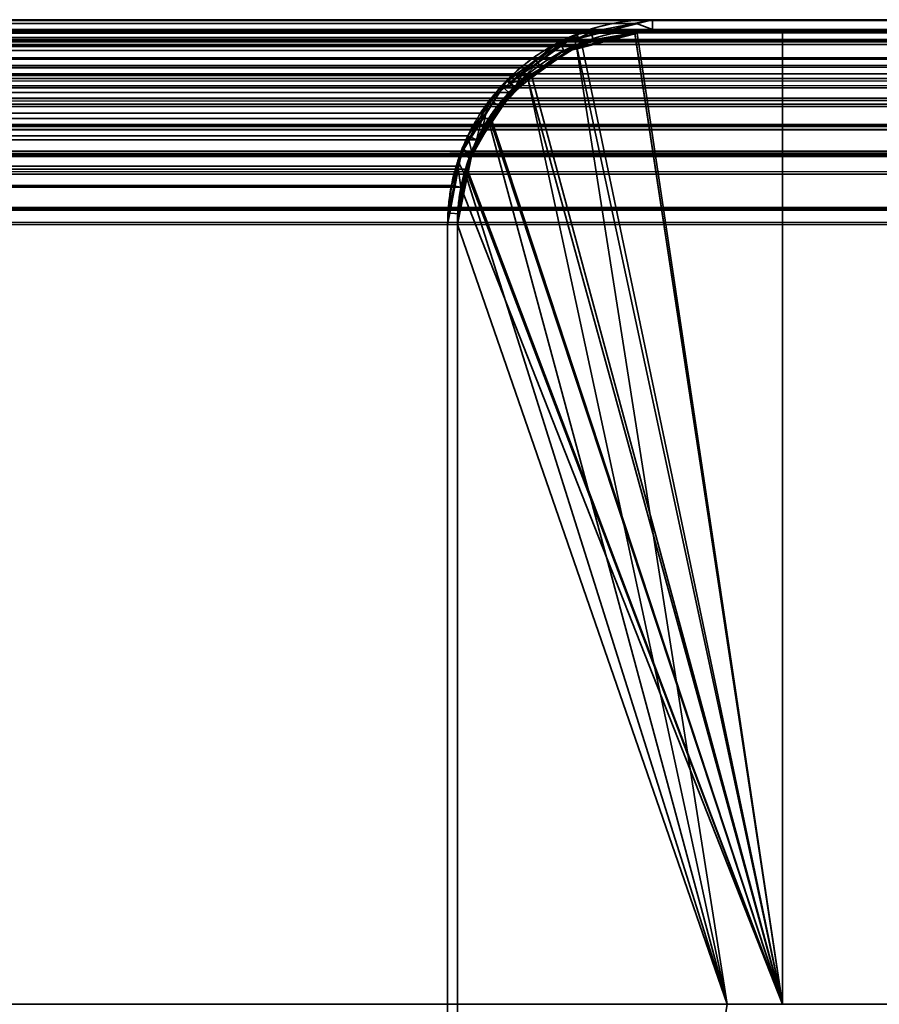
# Model space of a CAD drawing. Header units: millimetres. Extents: x -603 to 3703, y -115 to 193.
# Tile 839 of 1056: x 1966 to 1980, y 178 to 193. Entities that reach past the tile are written whole.
import ezdxf

# ---------------------------------------------------------------- set-up
doc = ezdxf.new("R2010")
doc.units = ezdxf.units.MM
doc.layers.add('152', color=7, linetype='Continuous', true_color=0xffffff)

# ---------------------------------------------------------------- blocks, each defined once
blk = doc.blocks.new('UG_SURFACE_084')
at = {"layer": '152', "color": 7, "linetype": 'Continuous', "lineweight": 35}
for points in [[(968.95, 193.234, 2078.3), (2031.058, 193.293, 2078.308), (2030.15, 193.45, 2077.4)], [(2030.15, 193.45, 2077.4), (969.85, 193.45, 2077.4), (968.95, 193.234, 2078.3)], [(2030.15, 193.45, 2077.4), (1976.15, 193.45, 2023.4), (1023.85, 193.45, 2023.4), (969.85, 193.45, 2077.4)], [(1024.098, 193.407, 2023.152), (1023.85, 193.45, 2023.4), (1976.15, 193.45, 2023.4)], [(1976.15, 193.45, 2023.4), (1975.905, 193.391, 2023.155), (1024.098, 193.407, 2023.152)], [(1024.908, 193.267, 2022.342), (1024.098, 193.407, 2023.152), (1975.905, 193.391, 2023.155)], [(1024.908, 193.267, 2022.342), (1975.905, 193.391, 2023.155), (1975.014, 193.178, 2022.264)], [(1976.15, 193.3, 2023.4), (1975.052, 193.037, 2022.302), (1975.014, 193.178, 2022.264), (1975.905, 193.391, 2023.155)], [(1975.905, 193.391, 2023.155), (1976.15, 193.45, 2023.4), (1976.15, 193.3, 2023.4)], [(2030.15, 193.3, 2077.4), (1976.15, 193.3, 2023.4), (1976.15, 193.45, 2023.4), (2030.15, 193.45, 2077.4)], [(968.121, 192.879, 2079.129), (2031.878, 192.864, 2079.129), (2031.208, 193.267, 2078.458)], [(968.422, 193.108, 2078.828), (968.121, 192.879, 2079.129), (2031.208, 193.267, 2078.458)], [(968.422, 193.108, 2078.828), (2031.208, 193.267, 2078.458), (2031.058, 193.293, 2078.308)], [(2031.058, 193.293, 2078.308), (968.95, 193.234, 2078.3), (968.422, 193.108, 2078.828)], [(968.752, 193.037, 2078.498), (969.85, 193.3, 2077.4), (2030.15, 193.3, 2077.4)], [(2030.15, 193.3, 2077.4), (2031.157, 193.126, 2078.407), (968.752, 193.037, 2078.498)], [(2030.15, 193.3, 2077.4), (969.85, 193.3, 2077.4), (1023.85, 193.3, 2023.4), (1976.15, 193.3, 2023.4)], [(1976.15, 193.3, 2023.4), (1023.85, 193.3, 2023.4), (1024.857, 193.126, 2022.393)], [(1024.857, 193.126, 2022.393), (1975.052, 193.037, 2022.302), (1976.15, 193.3, 2023.4)], [(1975.014, 193.178, 2022.264), (1024.988, 193.219, 2022.262), (1024.908, 193.267, 2022.342)], [(1024.988, 193.219, 2022.262), (1975.014, 193.178, 2022.264), (1974.722, 193.108, 2021.972)], [(1974.722, 193.108, 2021.972), (1025.813, 192.724, 2021.437), (1024.988, 193.219, 2022.262)], [(1975.052, 193.037, 2022.302), (1974.79, 192.974, 2022.04), (1974.722, 193.108, 2021.972), (1975.014, 193.178, 2022.264)], [(2032.171, 192.518, 2079.421), (968.49, 192.974, 2078.76), (968.752, 193.037, 2078.498)], [(2031.157, 193.126, 2078.407), (2031.249, 193.071, 2078.499), (968.752, 193.037, 2078.498)], [(968.752, 193.037, 2078.498), (2031.249, 193.071, 2078.499), (2032.171, 192.518, 2079.421)], [(1024.857, 193.126, 2022.393), (1024.949, 193.071, 2022.301), (1975.052, 193.037, 2022.302)], [(1974.79, 192.974, 2022.04), (1024.949, 193.071, 2022.301), (1025.871, 192.518, 2021.379)], [(1974.79, 192.974, 2022.04), (1975.052, 193.037, 2022.302), (1024.949, 193.071, 2022.301)], [(1974.722, 193.108, 2021.972), (1974.195, 192.708, 2021.445), (1025.813, 192.724, 2021.437)], [(1974.195, 192.708, 2021.445), (1974.722, 193.108, 2021.972), (1974.79, 192.974, 2022.04), (1974.035, 192.401, 2021.285)], [(2031.878, 192.864, 2079.129), (968.121, 192.879, 2079.129), (967.529, 192.43, 2079.721)], [(967.529, 192.43, 2079.721), (2032.272, 192.628, 2079.522), (2031.878, 192.864, 2079.129)], [(2032.261, 192.403, 2079.511), (967.735, 192.401, 2079.515), (968.49, 192.974, 2078.76)], [(2032.171, 192.518, 2079.421), (2032.261, 192.403, 2079.511), (968.49, 192.974, 2078.76)], [(1025.871, 192.518, 2021.379), (1974.035, 192.401, 2021.285), (1974.79, 192.974, 2022.04)], [(1025.972, 192.628, 2021.278), (1025.813, 192.724, 2021.437), (1974.195, 192.708, 2021.445)], [(967.529, 192.43, 2079.721), (2032.585, 192.234, 2079.835), (2032.272, 192.628, 2079.522)], [(1025.972, 192.628, 2021.278), (1974.195, 192.708, 2021.445), (1973.829, 192.43, 2021.079)], [(1973.829, 192.43, 2021.079), (1026.458, 192.018, 2020.792), (1025.972, 192.628, 2021.278)], [(1974.035, 192.401, 2021.285), (1973.829, 192.43, 2021.079), (1974.195, 192.708, 2021.445)], [(967.529, 192.43, 2079.721), (967.408, 192.25, 2079.842), (2032.585, 192.234, 2079.835)], [(1025.871, 192.518, 2021.379), (1025.962, 192.403, 2021.288), (1974.035, 192.401, 2021.285)], [(1973.829, 192.43, 2021.079), (1973.547, 192.014, 2020.797), (1026.458, 192.018, 2020.792)], [(1973.547, 192.014, 2020.797), (1973.829, 192.43, 2021.079), (1973.94, 192.329, 2021.19), (1973.446, 191.599, 2020.696)], [(1974.035, 192.401, 2021.285), (1973.94, 192.329, 2021.19), (1973.829, 192.43, 2021.079)], [(967.146, 191.599, 2080.104), (967.64, 192.329, 2079.61), (2032.763, 191.773, 2080.014)], [(2032.763, 191.773, 2080.014), (967.64, 192.329, 2079.61), (967.735, 192.401, 2079.515)], [(967.735, 192.401, 2079.515), (2032.261, 192.403, 2079.511), (2032.763, 191.773, 2080.014)], [(1025.962, 192.403, 2021.288), (1973.446, 191.599, 2020.696), (1973.94, 192.329, 2021.19)], [(1973.446, 191.599, 2020.696), (1025.962, 192.403, 2021.288), (1026.464, 191.773, 2020.787)], [(1973.94, 192.329, 2021.19), (1974.035, 192.401, 2021.285), (1025.962, 192.403, 2021.288)], [(2032.585, 192.234, 2079.835), (967.408, 192.25, 2079.842), (967.011, 191.664, 2080.239)], [(967.011, 191.664, 2080.239), (2032.894, 191.847, 2080.144), (2032.585, 192.234, 2079.835)], [(1026.594, 191.847, 2020.656), (1026.458, 192.018, 2020.792), (1973.547, 192.014, 2020.797)], [(1026.594, 191.847, 2020.656), (1973.547, 192.014, 2020.797), (1973.311, 191.664, 2020.561)], [(1973.446, 191.599, 2020.696), (1973.311, 191.664, 2020.561), (1973.547, 192.014, 2020.797)], [(966.933, 191.429, 2080.317), (2033.067, 191.426, 2080.317), (2032.894, 191.847, 2080.144)], [(967.011, 191.664, 2080.239), (966.933, 191.429, 2080.317), (2032.894, 191.847, 2080.144)], [(1973.311, 191.664, 2020.561), (1026.858, 191.203, 2020.392), (1026.594, 191.847, 2020.656)], [(2032.763, 191.773, 2080.014), (967.077, 191.392, 2080.173), (967.146, 191.599, 2080.104)], [(2032.763, 191.773, 2080.014), (2032.921, 191.388, 2080.171), (967.077, 191.392, 2080.173)], [(1026.464, 191.773, 2020.787), (1973.377, 191.392, 2020.627), (1973.446, 191.599, 2020.696)], [(1026.464, 191.773, 2020.787), (1026.621, 191.388, 2020.628), (1973.377, 191.392, 2020.627)], [(1973.311, 191.664, 2020.561), (1973.155, 191.194, 2020.405), (1026.858, 191.203, 2020.392)], [(1973.155, 191.194, 2020.405), (1973.311, 191.664, 2020.561), (1973.377, 191.392, 2020.627), (1973.205, 190.871, 2020.455)], [(1973.311, 191.664, 2020.561), (1973.446, 191.599, 2020.696), (1973.377, 191.392, 2020.627)], [(2033.067, 191.426, 2080.317), (966.933, 191.429, 2080.317), (966.758, 190.9, 2080.492)], [(966.758, 190.9, 2080.492), (2033.19, 191.124, 2080.44), (2033.067, 191.426, 2080.317)], [(966.905, 190.871, 2080.345), (967.077, 191.392, 2080.173), (2032.921, 191.388, 2080.171)], [(2032.921, 191.388, 2080.171), (2033.046, 191.085, 2080.296), (966.905, 190.871, 2080.345)], [(1973.205, 190.871, 2020.455), (1973.377, 191.392, 2020.627), (1026.621, 191.388, 2020.628)], [(1973.205, 190.871, 2020.455), (1026.621, 191.388, 2020.628), (1026.745, 191.085, 2020.504)], [(1026.89, 191.124, 2020.36), (1026.858, 191.203, 2020.392), (1973.155, 191.194, 2020.405)], [(1026.89, 191.124, 2020.36), (1973.155, 191.194, 2020.405), (1973.058, 190.9, 2020.308)], [(1973.205, 190.871, 2020.455), (1973.058, 190.9, 2020.308), (1973.155, 191.194, 2020.405)], [(966.758, 190.9, 2080.492), (2033.267, 190.545, 2080.517), (2033.19, 191.124, 2080.44)], [(2033.046, 191.085, 2080.296), (2033.15, 190.3, 2080.4), (966.905, 190.871, 2080.345)], [(1026.745, 191.085, 2020.504), (1973.15, 190.3, 2020.4), (1973.205, 190.871, 2020.455)], [(1026.745, 191.085, 2020.504), (1026.85, 190.3, 2020.4), (1973.15, 190.3, 2020.4)], [(1973.058, 190.9, 2020.308), (1027, 190.3, 2020.25), (1026.89, 191.124, 2020.36)], [(966.758, 190.9, 2080.492), (966.724, 190.548, 2080.526), (2033.267, 190.545, 2080.517)], [(1973.058, 190.9, 2020.308), (1973, 190.3, 2020.25), (1027, 190.3, 2020.25)], [(1973, 190.3, 2020.25), (1973.058, 190.9, 2020.308), (1973.205, 190.871, 2020.455), (1973.15, 190.3, 2020.4)], [(2033.15, 190.3, 2080.4), (966.85, 190.3, 2080.4), (966.905, 190.871, 2080.345)], [(2033.267, 190.545, 2080.517), (966.724, 190.548, 2080.526), (966.7, 190.3, 2080.55)], [(966.7, 190.3, 2080.55), (2033.3, 190.3, 2080.55), (2033.267, 190.545, 2080.517)], [(966.7, 190.3, 2080.55), (966.7, 174.45, 2080.55), (2033.3, 174.45, 2080.55), (2033.3, 190.3, 2080.55)], [(2033.15, 190.3, 2080.4), (2033.15, 174.45, 2080.4), (966.85, 174.45, 2080.4), (966.85, 190.3, 2080.4)], [(1973.15, 152.3, 2020.4), (1973.15, 190.3, 2020.4), (1026.85, 190.3, 2020.4), (1026.85, 152.3, 2020.4)], [(1027, 152.3, 2020.25), (1027, 190.3, 2020.25), (1973, 190.3, 2020.25), (1973, 152.3, 2020.25)], [(1973.15, 190.3, 2020.4), (1973.15, 152.3, 2020.4), (1973, 152.3, 2020.25), (1973, 190.3, 2020.25)]]:
    blk.add_3dface(points, dxfattribs=at)
blk = doc.blocks.new('UG_SURFACE_085')
at = {"layer": '152', "color": 14, "linetype": 'Continuous', "lineweight": 35}
for points in [[(1021.85, 193.3, 2025.4), (1021.85, 178.3, 2025.4), (1978.15, 178.3, 2025.4), (1978.15, 193.3, 2025.4)], [(1978.15, 193.3, 2025.4), (1976.15, 193.3, 2023.4), (1023.85, 193.3, 2023.4), (1021.85, 193.3, 2025.4)], [(1024.086, 193.259, 2023.164), (1023.85, 193.3, 2023.4), (1976.15, 193.3, 2023.4)], [(1976.15, 193.3, 2023.4), (1975.917, 193.244, 2023.167), (1024.086, 193.259, 2023.164)], [(1024.857, 193.126, 2022.393), (1024.086, 193.259, 2023.164), (1975.917, 193.244, 2023.167)], [(1024.857, 193.126, 2022.393), (1975.917, 193.244, 2023.167), (1975.068, 193.041, 2022.318)], [(1978.15, 178.3, 2025.4), (1975.068, 193.041, 2022.318), (1975.917, 193.244, 2023.167)], [(1975.917, 193.244, 2023.167), (1976.15, 193.3, 2023.4), (1978.15, 193.3, 2025.4), (1978.15, 178.3, 2025.4)], [(1975.068, 193.041, 2022.318), (1024.934, 193.08, 2022.316), (1024.857, 193.126, 2022.393)], [(1024.934, 193.08, 2022.316), (1975.068, 193.041, 2022.318), (1974.79, 192.974, 2022.04)], [(1974.79, 192.974, 2022.04), (1025.72, 192.608, 2021.531), (1024.934, 193.08, 2022.316)], [(1978.15, 178.3, 2025.4), (1974.288, 192.593, 2021.538), (1974.79, 192.974, 2022.04), (1975.068, 193.041, 2022.318)], [(1974.79, 192.974, 2022.04), (1974.288, 192.593, 2021.538), (1025.72, 192.608, 2021.531)], [(1025.871, 192.518, 2021.379), (1025.72, 192.608, 2021.531), (1974.288, 192.593, 2021.538)], [(1025.871, 192.518, 2021.379), (1974.288, 192.593, 2021.538), (1973.94, 192.329, 2021.19)], [(1978.15, 178.3, 2025.4), (1973.671, 191.932, 2020.921), (1973.94, 192.329, 2021.19), (1974.288, 192.593, 2021.538)], [(1973.94, 192.329, 2021.19), (1026.334, 191.936, 2020.916), (1025.871, 192.518, 2021.379)], [(1973.94, 192.329, 2021.19), (1973.671, 191.932, 2020.921), (1026.334, 191.936, 2020.916)], [(1026.464, 191.773, 2020.787), (1026.334, 191.936, 2020.916), (1973.671, 191.932, 2020.921)], [(1026.464, 191.773, 2020.787), (1973.671, 191.932, 2020.921), (1973.446, 191.599, 2020.696)], [(1973.298, 191.152, 2020.548), (1973.446, 191.599, 2020.696), (1973.671, 191.932, 2020.921), (1978.15, 178.3, 2025.4)], [(1973.446, 191.599, 2020.696), (1026.715, 191.16, 2020.535), (1026.464, 191.773, 2020.787)], [(1973.446, 191.599, 2020.696), (1973.298, 191.152, 2020.548), (1026.715, 191.16, 2020.535)], [(1026.745, 191.085, 2020.504), (1026.715, 191.16, 2020.535), (1973.298, 191.152, 2020.548)], [(1026.745, 191.085, 2020.504), (1973.298, 191.152, 2020.548), (1973.205, 190.871, 2020.455)], [(1973.205, 190.871, 2020.455), (1026.85, 190.3, 2020.4), (1026.745, 191.085, 2020.504)], [(1973.205, 190.871, 2020.455), (1973.298, 191.152, 2020.548), (1978.15, 178.3, 2025.4)], [(1973.205, 190.871, 2020.455), (1973.15, 190.3, 2020.4), (1026.85, 190.3, 2020.4)], [(1978.15, 178.3, 2025.4), (1977.3, 178.3, 2024.55), (1973.15, 190.3, 2020.4), (1973.205, 190.871, 2020.455)], [(1026.85, 152.15, 2020.4), (1026.85, 190.3, 2020.4), (1973.15, 190.3, 2020.4), (1973.15, 152.15, 2020.4)], [(1973.15, 152.15, 2020.4), (1973.15, 190.3, 2020.4), (1977.3, 178.3, 2024.55)]]:
    blk.add_3dface(points, dxfattribs=at)
blk = doc.blocks.new('UG_SURFACE_086')
at = {"layer": '152', "color": 14, "linetype": 'Continuous', "lineweight": 35}
for points in [[(968.993, 193.095, 2078.257), (2031.014, 193.151, 2078.264), (2030.15, 193.3, 2077.4)], [(2030.15, 193.3, 2077.4), (969.85, 193.3, 2077.4), (968.993, 193.095, 2078.257)], [(2030.15, 193.3, 2077.4), (2028.15, 193.3, 2075.4), (971.85, 193.3, 2075.4), (969.85, 193.3, 2077.4)], [(2028.15, 174.45, 2075.4), (971.85, 174.45, 2075.4), (971.85, 193.3, 2075.4), (2028.15, 193.3, 2075.4)], [(968.203, 192.756, 2079.047), (2031.796, 192.742, 2079.046), (2031.157, 193.126, 2078.407)], [(968.49, 192.974, 2078.76), (968.203, 192.756, 2079.047), (2031.157, 193.126, 2078.407)], [(968.49, 192.974, 2078.76), (2031.157, 193.126, 2078.407), (2031.014, 193.151, 2078.264)], [(2031.014, 193.151, 2078.264), (968.993, 193.095, 2078.257), (968.49, 192.974, 2078.76)], [(2031.796, 192.742, 2079.046), (968.203, 192.756, 2079.047), (967.64, 192.329, 2079.61)], [(967.64, 192.329, 2079.61), (2032.171, 192.518, 2079.421), (2031.796, 192.742, 2079.046)], [(967.64, 192.329, 2079.61), (2032.47, 192.142, 2079.719), (2032.171, 192.518, 2079.421)], [(967.64, 192.329, 2079.61), (967.524, 192.158, 2079.726), (2032.47, 192.142, 2079.719)], [(2032.47, 192.142, 2079.719), (967.524, 192.158, 2079.726), (967.146, 191.599, 2080.104)], [(967.146, 191.599, 2080.104), (2032.763, 191.773, 2080.014), (2032.47, 192.142, 2079.719)], [(967.072, 191.376, 2080.178), (2032.928, 191.372, 2080.178), (2032.763, 191.773, 2080.014)], [(967.146, 191.599, 2080.104), (967.072, 191.376, 2080.178), (2032.763, 191.773, 2080.014)], [(2032.928, 191.372, 2080.178), (967.072, 191.376, 2080.178), (966.905, 190.871, 2080.345)], [(966.905, 190.871, 2080.345), (2033.046, 191.085, 2080.296), (2032.928, 191.372, 2080.178)], [(966.905, 190.871, 2080.345), (2033.119, 190.533, 2080.369), (2033.046, 191.085, 2080.296)], [(966.905, 190.871, 2080.345), (966.873, 190.537, 2080.377), (2033.119, 190.533, 2080.369)], [(2033.119, 190.533, 2080.369), (966.873, 190.537, 2080.377), (966.85, 190.3, 2080.4)], [(966.85, 190.3, 2080.4), (2033.15, 190.3, 2080.4), (2033.119, 190.533, 2080.369)], [(966.85, 190.3, 2080.4), (966.85, 174.45, 2080.4), (2033.15, 174.45, 2080.4), (2033.15, 190.3, 2080.4)]]:
    blk.add_3dface(points, dxfattribs=at)
blk = doc.blocks.new('UG_SURFACE_087')
at = {"layer": '152', "color": 41, "linetype": 'Continuous', "lineweight": 35}
for points in [[(971.85, 193.3, 2075.4), (971.85, 178.3, 2075.4), (2028.15, 178.3, 2075.4), (2028.15, 193.3, 2075.4)], [(2028.15, 193.3, 2075.4), (1978.15, 193.3, 2025.4), (1021.85, 193.3, 2025.4), (971.85, 193.3, 2075.4)], [(1021.85, 178.3, 2025.4), (1021.85, 193.3, 2025.4), (1978.15, 193.3, 2025.4), (1978.15, 178.3, 2025.4)], [(1978.15, 193.3, 2025.4), (2028.15, 193.3, 2075.4), (2028.15, 178.3, 2075.4), (1978.15, 178.3, 2025.4)]]:
    blk.add_3dface(points, dxfattribs=at)
blk = doc.blocks.new('UG_SURFACE_088')
at = {"layer": '152', "color": 14, "linetype": 'Continuous', "lineweight": 35}
for points in [[(1978.15, 178.3, -5.75), (1974.983, 193.059, -5.75), (1975.002, 193.072, -5.75), (1975.88, 193.246, -5.75)], [(1975.88, 193.246, -5.75), (1975.002, 193.072, -5.75), (1974.988, 193.003, 2022.238)], [(1974.988, 193.003, 2022.238), (1975.879, 193.231, 2023.129), (1975.88, 193.246, -5.75)], [(1975.879, 193.231, 2023.129), (1974.988, 193.003, 2022.238), (1977.3, 178.3, 2024.55), (1978.15, 178.3, 2025.4)], [(1976.15, 193.3, -5.75), (1975.88, 193.246, -5.75), (1975.879, 193.231, 2023.129)], [(1975.879, 193.231, 2023.129), (1976.15, 193.3, 2023.4), (1976.15, 193.3, -5.75)], [(1978.15, 178.3, 2025.4), (1978.15, 193.3, 2025.4), (1976.15, 193.3, 2023.4), (1975.879, 193.231, 2023.129)], [(1975.88, 193.246, -5.75), (1976.15, 193.3, -5.75), (1978.15, 193.3, -5.75), (1978.15, 178.3, -5.75)], [(1978.15, 193.3, 2025.4), (1978.15, 193.3, -5.75), (1976.15, 193.3, -5.75), (1976.15, 193.3, 2023.4)], [(1978.15, 193.3, 2025.4), (1978.15, 178.3, 2025.4), (1978.15, 178.3, -5.75), (1978.15, 193.3, -5.75)], [(1974.983, 193.059, -5.75), (1974.229, 192.555, -5.75), (1974.237, 192.521, 2021.487)], [(1974.229, 192.555, -5.75), (1974.983, 193.059, -5.75), (1978.15, 178.3, -5.75)], [(1974.237, 192.521, 2021.487), (1974.711, 192.933, 2021.961), (1974.983, 193.059, -5.75)], [(1974.711, 192.933, 2021.961), (1974.988, 193.003, 2022.238), (1974.983, 193.059, -5.75)], [(1975.002, 193.072, -5.75), (1974.983, 193.059, -5.75), (1974.988, 193.003, 2022.238)], [(1977.3, 178.3, 2024.55), (1974.988, 193.003, 2022.238), (1974.711, 192.933, 2021.961), (1974.237, 192.521, 2021.487)], [(1974.229, 192.555, -5.75), (1974.029, 192.421, -5.75), (1973.636, 191.882, 2020.886)], [(1973.636, 191.882, 2020.886), (1973.748, 192.097, 2020.998), (1974.229, 192.555, -5.75)], [(1977.3, 178.3, 2024.55), (1974.237, 192.521, 2021.487), (1973.748, 192.097, 2020.998), (1973.636, 191.882, 2020.886)], [(1974.029, 192.421, -5.75), (1973.662, 191.873, -5.75), (1973.636, 191.882, 2020.886)], [(1973.662, 191.873, -5.75), (1974.029, 192.421, -5.75), (1974.229, 192.555, -5.75), (1978.15, 178.3, -5.75)], [(1973.748, 192.097, 2020.998), (1974.237, 192.521, 2021.487), (1974.229, 192.555, -5.75)], [(1973.636, 191.882, 2020.886), (1973.298, 191.232, 2020.548), (1973.274, 191.077, 2020.524), (1977.3, 178.3, 2024.55)], [(1973.298, 191.232, 2020.548), (1973.636, 191.882, 2020.886), (1973.662, 191.873, -5.75)], [(1973.298, 191.232, 2020.548), (1973.662, 191.873, -5.75), (1973.378, 191.448, -5.75)], [(1973.304, 191.073, -5.75), (1973.378, 191.448, -5.75), (1973.662, 191.873, -5.75), (1978.15, 178.3, -5.75)], [(1973.378, 191.448, -5.75), (1973.304, 191.073, -5.75), (1973.274, 191.077, 2020.524)], [(1973.274, 191.077, 2020.524), (1973.298, 191.232, 2020.548), (1973.378, 191.448, -5.75)], [(1973.15, 190.3, 2020.4), (1973.274, 191.077, 2020.524), (1973.304, 191.073, -5.75)], [(1973.274, 191.077, 2020.524), (1973.15, 190.3, 2020.4), (1977.3, 178.3, 2024.55)], [(1973.304, 191.073, -5.75), (1973.15, 190.3, -5.75), (1973.15, 190.3, 2020.4)], [(1978.15, 178.3, -5.75), (1977.3, 178.3, -5.75), (1973.15, 190.3, -5.75), (1973.304, 191.073, -5.75)], [(1973.15, 152.15, 2020.4), (1973.15, 190.3, 2020.4), (1973.15, 190.3, -5.75), (1973.15, 152.15, -5.75)], [(1973.15, 152.15, -5.75), (1973.15, 190.3, -5.75), (1977.3, 178.3, -5.75)], [(1977.3, 178.3, 2024.55), (1973.15, 190.3, 2020.4), (1973.15, 152.15, 2020.4)]]:
    blk.add_3dface(points, dxfattribs=at)
blk = doc.blocks.new('UG_SURFACE_089')
at = {"layer": '152', "color": 7, "linetype": 'Continuous', "lineweight": 35}
for points in [[(1976.15, 193.45, 2023.4), (1975, 193.156, 2022.25), (1975.143, 193.126, 2022.393), (1976.15, 193.3, 2023.4)], [(1976.15, 193.45, -5.75), (1975.204, 193.263, -5.75), (1975, 193.156, 2022.25)], [(1975, 193.156, 2022.25), (1976.15, 193.45, 2023.4), (1976.15, 193.45, -5.75)], [(1976.15, 193.3, -5.75), (1975.251, 193.114, -5.75), (1975.204, 193.263, -5.75), (1976.15, 193.45, -5.75)], [(2030.15, 193.45, 2077.4), (2030.15, 193.45, -5.75), (1976.15, 193.45, -5.75), (1976.15, 193.45, 2023.4)], [(1976.15, 193.45, -5.75), (2030.15, 193.45, -5.75), (2030.15, 193.3, -5.75), (1976.15, 193.3, -5.75)], [(1976.15, 193.3, 2023.4), (2030.15, 193.3, 2077.4), (2030.15, 193.45, 2077.4), (1976.15, 193.45, 2023.4)], [(1974.992, 193.221, -5.75), (1974.951, 193.213, -5.75), (1973.949, 192.466, 2021.199)], [(1973.949, 192.466, 2021.199), (1974.639, 193.064, 2021.889), (1974.992, 193.221, -5.75)], [(1974.951, 193.213, -5.75), (1974.364, 192.822, -5.75), (1973.949, 192.466, 2021.199)], [(1974.97, 193.055, -5.75), (1974.448, 192.704, -5.75), (1974.364, 192.822, -5.75), (1974.951, 193.213, -5.75)], [(1974.639, 193.064, 2021.889), (1975, 193.156, 2022.25), (1974.992, 193.221, -5.75)], [(1975.042, 193.07, -5.75), (1974.97, 193.055, -5.75), (1974.951, 193.213, -5.75), (1974.992, 193.221, -5.75)], [(1974.992, 193.221, -5.75), (1975.204, 193.263, -5.75), (1975.251, 193.114, -5.75), (1975.042, 193.07, -5.75)], [(1975.204, 193.263, -5.75), (1974.992, 193.221, -5.75), (1975, 193.156, 2022.25)], [(1975.251, 193.114, -5.75), (1976.15, 193.3, 2023.4), (1975.143, 193.126, 2022.393)], [(1975.251, 193.114, -5.75), (1976.15, 193.3, -5.75), (1976.15, 193.3, 2023.4)], [(2030.15, 193.3, 2077.4), (1976.15, 193.3, 2023.4), (1976.15, 193.3, -5.75), (2030.15, 193.3, -5.75)], [(1974.639, 193.064, 2021.889), (1973.949, 192.466, 2021.199), (1974.129, 192.518, 2021.379)], [(1974.029, 192.421, -5.75), (1975.045, 193.067, 2022.295), (1974.129, 192.518, 2021.379)], [(1974.029, 192.421, -5.75), (1974.448, 192.704, -5.75), (1975.045, 193.067, 2022.295)], [(1974.129, 192.518, 2021.379), (1975.045, 193.067, 2022.295), (1975, 193.156, 2022.25), (1974.639, 193.064, 2021.889)], [(1975.045, 193.067, 2022.295), (1974.448, 192.704, -5.75), (1974.97, 193.055, -5.75)], [(1974.97, 193.055, -5.75), (1975.042, 193.07, -5.75), (1975.045, 193.067, 2022.295)], [(1975.045, 193.067, 2022.295), (1975.143, 193.126, 2022.393), (1975, 193.156, 2022.25)], [(1975.143, 193.126, 2022.393), (1975.042, 193.07, -5.75), (1975.251, 193.114, -5.75)], [(1975.143, 193.126, 2022.393), (1975.045, 193.067, 2022.295), (1975.042, 193.07, -5.75)], [(1973.923, 192.527, -5.75), (1974.364, 192.822, -5.75), (1974.448, 192.704, -5.75), (1974.029, 192.421, -5.75)], [(1974.364, 192.822, -5.75), (1973.923, 192.527, -5.75), (1973.949, 192.466, 2021.199)], [(1973.923, 192.527, -5.75), (1973.699, 192.185, -5.75), (1973.24, 191.44, 2020.49)], [(1973.24, 191.44, 2020.49), (1973.628, 192.187, 2020.878), (1973.923, 192.527, -5.75)], [(1973.949, 192.466, 2021.199), (1973.628, 192.187, 2020.878), (1973.536, 191.773, 2020.787), (1974.03, 192.392, 2021.28)], [(1973.628, 192.187, 2020.878), (1973.949, 192.466, 2021.199), (1973.923, 192.527, -5.75)], [(1974.021, 192.409, -5.75), (1973.816, 192.095, -5.75), (1973.699, 192.185, -5.75), (1973.923, 192.527, -5.75)], [(1973.816, 192.095, -5.75), (1974.021, 192.409, -5.75), (1974.03, 192.392, 2021.28)], [(1973.923, 192.527, -5.75), (1974.029, 192.421, -5.75), (1974.021, 192.409, -5.75)], [(1974.03, 192.392, 2021.28), (1974.129, 192.518, 2021.379), (1973.949, 192.466, 2021.199)], [(1974.129, 192.518, 2021.379), (1974.021, 192.409, -5.75), (1974.029, 192.421, -5.75)], [(1974.129, 192.518, 2021.379), (1974.03, 192.392, 2021.28), (1974.021, 192.409, -5.75)], [(1974.03, 192.392, 2021.28), (1973.36, 191.396, -5.75), (1973.816, 192.095, -5.75)], [(1973.36, 191.396, -5.75), (1974.03, 192.392, 2021.28), (1973.536, 191.773, 2020.787)], [(1973.223, 191.458, -5.75), (1973.699, 192.185, -5.75), (1973.816, 192.095, -5.75), (1973.36, 191.396, -5.75)], [(1973.699, 192.185, -5.75), (1973.223, 191.458, -5.75), (1973.24, 191.44, 2020.49)], [(1973.371, 191.369, 2020.621), (1973.536, 191.773, 2020.787), (1973.628, 192.187, 2020.878), (1973.24, 191.44, 2020.49)], [(1973.536, 191.773, 2020.787), (1973.358, 191.383, -5.75), (1973.36, 191.396, -5.75)], [(1973.536, 191.773, 2020.787), (1973.371, 191.369, 2020.621), (1973.358, 191.383, -5.75)], [(1973.223, 191.458, -5.75), (1973.217, 191.45, -5.75), (1973, 190.3, 2020.25)], [(1973, 190.3, 2020.25), (1973.156, 191.279, 2020.406), (1973.223, 191.458, -5.75)], [(1973, 190.3, 2020.25), (1973.217, 191.45, -5.75), (1973.204, 191.379, -5.75)], [(1973, 190.3, 2020.25), (1973.204, 191.379, -5.75), (1973.032, 190.472, -5.75)], [(1973.347, 191.327, -5.75), (1973.181, 190.463, -5.75), (1973.032, 190.472, -5.75), (1973.204, 191.379, -5.75)], [(1973.156, 191.279, 2020.406), (1973.24, 191.44, 2020.49), (1973.223, 191.458, -5.75)], [(1973.24, 191.44, 2020.49), (1973.156, 191.279, 2020.406), (1973.255, 191.085, 2020.504), (1973.371, 191.369, 2020.621)], [(1973.371, 191.369, 2020.621), (1973.181, 190.463, -5.75), (1973.347, 191.327, -5.75)], [(1973.181, 190.463, -5.75), (1973.371, 191.369, 2020.621), (1973.255, 191.085, 2020.504)], [(1973.204, 191.379, -5.75), (1973.217, 191.45, -5.75), (1973.36, 191.396, -5.75), (1973.358, 191.383, -5.75)], [(1973.358, 191.383, -5.75), (1973.347, 191.327, -5.75), (1973.204, 191.379, -5.75)], [(1973.36, 191.396, -5.75), (1973.217, 191.45, -5.75), (1973.223, 191.458, -5.75)], [(1973.347, 191.327, -5.75), (1973.358, 191.383, -5.75), (1973.371, 191.369, 2020.621)], [(1973.15, 190.3, 2020.4), (1973.255, 191.085, 2020.504), (1973.156, 191.279, 2020.406), (1973, 190.3, 2020.25)], [(1973.255, 191.085, 2020.504), (1973.15, 190.3, -5.75), (1973.181, 190.463, -5.75)], [(1973.255, 191.085, 2020.504), (1973.15, 190.3, 2020.4), (1973.15, 190.3, -5.75)], [(1973.181, 190.463, -5.75), (1973.15, 190.3, -5.75), (1973, 190.3, -5.75), (1973.032, 190.472, -5.75)], [(1973.032, 190.472, -5.75), (1973, 190.3, -5.75), (1973, 190.3, 2020.25)], [(1973, 190.3, 2020.25), (1973, 152.3, 2020.25), (1973.15, 152.3, 2020.4), (1973.15, 190.3, 2020.4)], [(1973, 152.3, -5.75), (1973, 190.3, -5.75), (1973.15, 190.3, -5.75), (1973.15, 152.3, -5.75)], [(1973, 152.3, 2020.25), (1973, 190.3, 2020.25), (1973, 190.3, -5.75), (1973, 152.3, -5.75)], [(1973.15, 152.3, -5.75), (1973.15, 190.3, -5.75), (1973.15, 190.3, 2020.4), (1973.15, 152.3, 2020.4)]]:
    blk.add_3dface(points, dxfattribs=at)
blk = doc.blocks.new('UG_SURFACE_090')
at = {"layer": '152', "color": 41, "linetype": 'Continuous', "lineweight": 35}
for points in [[(1978.15, 178.3, 2025.4), (1978.15, 193.3, 2025.4), (1978.15, 193.3, -5.75), (1978.15, 178.3, -5.75)], [(2028.15, 193.3, 2075.4), (2028.15, 193.3, -5.75), (1978.15, 193.3, -5.75), (1978.15, 193.3, 2025.4)], [(2028.15, 178.3, -5.75), (1978.15, 178.3, -5.75), (1978.15, 193.3, -5.75), (2028.15, 193.3, -5.75)], [(1978.15, 178.3, 2025.4), (2028.15, 178.3, 2075.4), (2028.15, 193.3, 2075.4), (1978.15, 193.3, 2025.4)]]:
    blk.add_3dface(points, dxfattribs=at)

msp = doc.modelspace()

# ---------------------------------------------------------------- linework, layer by layer
at = {"layer": '152', "linetype": 'Continuous', "lineweight": -3}
for p, q in [((969.85, 193.45, 2077.4), (2030.15, 193.45, 2077.4)), ((1023.85, 193.45, 2023.4), (1976.15, 193.45, 2023.4)), ((1976.15, 193.45, 2023.4), (2030.15, 193.45, 2077.4)), ((1976.15, 193.45, 2023.4), (1976.15, 193.45, -5.75)), ((2030.15, 193.45, -5.75), (1976.15, 193.45, -5.75)), ((2030.15, 193.45, 2077.4), (1976.15, 193.45, 2023.4)), ((969.85, 193.3, 2077.4), (2030.15, 193.3, 2077.4)), ((971.85, 193.3, 2075.4), (2028.15, 193.3, 2075.4)), ((971.85, 193.3, 2075.4), (2028.15, 193.3, 2075.4)), ((1021.85, 193.3, 2025.4), (1978.15, 193.3, 2025.4)), ((1021.85, 193.3, 2025.4), (1978.15, 193.3, 2025.4)), ((1023.85, 193.3, 2023.4), (1976.15, 193.3, 2023.4)), ((1023.85, 193.3, 2023.4), (1976.15, 193.3, 2023.4)), ((2030.15, 193.3, 2077.4), (1976.15, 193.3, 2023.4)), ((1976.15, 193.3, 2023.4), (1976.15, 193.3, -5.75)), ((1976.15, 193.3, 2023.4), (1978.15, 193.3, 2025.4)), ((1976.15, 193.3, 2023.4), (2030.15, 193.3, 2077.4)), ((2030.15, 193.3, -5.75), (1976.15, 193.3, -5.75)), ((1976.15, 193.3, -5.75), (1978.15, 193.3, -5.75)), ((1978.15, 193.3, 2025.4), (1976.15, 193.3, 2023.4)), ((1976.15, 193.3, 2023.4), (1976.15, 193.3, -5.75)), ((1978.15, 193.3, -5.75), (2028.15, 193.3, -5.75)), ((2028.15, 193.3, 2075.4), (1978.15, 193.3, 2025.4)), ((1978.15, 193.3, 2025.4), (2028.15, 193.3, 2075.4)), ((1978.15, 193.3, 2025.4), (1978.15, 178.3, 2025.4)), ((1978.15, 178.3, -5.75), (1978.15, 193.3, -5.75)), ((1978.15, 193.3, 2025.4), (1978.15, 178.3, 2025.4)), ((1978.15, 193.3, -5.75), (1978.15, 178.3, -5.75)), ((1978.15, 178.3, 2025.4), (1978.15, 193.3, 2025.4)), ((1978.15, 193.3, 2025.4), (1978.15, 193.3, -5.75)), ((1978.15, 178.3, 2025.4), (1978.15, 193.3, 2025.4)), ((1978.15, 193.3, 2025.4), (1978.15, 193.3, -5.75)), ((966.7, 190.3, 2080.55), (2033.3, 190.3, 2080.55)), ((966.85, 190.3, 2080.4), (2033.15, 190.3, 2080.4)), ((966.85, 190.3, 2080.4), (2033.15, 190.3, 2080.4)), ((1026.85, 190.3, 2020.4), (1973.15, 190.3, 2020.4)), ((1027, 190.3, 2020.25), (1973, 190.3, 2020.25)), ((1973, 190.3, 2020.25), (1973, 190.3, -5.75)), ((1973, 152.3, -5.75), (1973, 190.3, -5.75)), ((1973, 190.3, 2020.25), (1973, 152.3, 2020.25)), ((1973, 190.3, 2020.25), (1973, 152.3, 2020.25)), ((1973.15, 190.3, 2020.4), (1973.15, 152.3, 2020.4)), ((1973.15, 190.3, -5.75), (1973.15, 152.15, -5.75)), ((1973.15, 190.3, 2020.4), (1973.15, 190.3, -5.75)), ((1973.15, 152.3, -5.75), (1973.15, 190.3, -5.75)), ((1973.15, 190.3, 2020.4), (1973.15, 152.3, 2020.4)), ((1973.15, 190.3, 2020.4), (1973.15, 152.15, 2020.4)), ((1973.15, 190.3, 2020.4), (1973.15, 152.15, 2020.4)), ((1978.15, 178.3, 2025.4), (1977.3, 178.3, 2024.55)), ((1977.3, 178.3, 2024.55), (1978.15, 178.3, 2025.4)), ((2028.15, 178.3, 2075.4), (1978.15, 178.3, 2025.4)), ((1978.15, 178.3, 2025.4), (2028.15, 178.3, 2075.4))]:
    msp.add_line(p, q, dxfattribs=at)
msp.add_arc((1976.15, 190.3, -5.75), 3, 90, 180, dxfattribs=at)
for points in [[(1976.15, 193.45, -5.75), (1973, 193.45, -5.75), (1973, 190.3, -5.75)], [(1973, 190.3, 2020.25), (1973, 193.45, 2020.25), (1976.15, 193.45, 2023.4)], [(1973.15, 190.3, 2020.4), (1973.15, 193.3, 2020.4), (1976.15, 193.3, 2023.4)]]:
    msp.add_rational_spline(points, [1, 0.707106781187, 1], degree=2, dxfattribs=at)
for points, knots in [([(1976.15, 193.45, 2023.4), (1975.437, 193.45, 2022.687), (1974.728, 193.221, 2021.978), (1973.818, 192.454, 2021.068), (1973.541, 192.124, 2020.791), (1973.127, 191.299, 2020.377), (1973, 190.808, 2020.25), (1973, 190.3, 2020.25)], [0, 0, 0, 0, 0.5, 0.5, 0.75, 0.75, 1, 1, 1, 1]), ([(1973.15, 190.3, 2020.4), (1973.15, 190.785, 2020.4), (1973.271, 191.25, 2020.521), (1973.663, 192.033, 2020.913), (1973.926, 192.349, 2021.176), (1974.799, 193.085, 2022.049), (1975.477, 193.3, 2022.727), (1976.15, 193.3, 2023.4)], [0, 0, 0, 0, 0.25, 0.25, 0.5, 0.5, 1, 1, 1, 1]), ([(1976.15, 193.3, 2023.4), (1975.471, 193.3, 2022.721), (1974.796, 193.082, 2022.046), (1973.929, 192.352, 2021.179), (1973.665, 192.037, 2020.915), (1973.271, 191.251, 2020.521), (1973.15, 190.784, 2020.4), (1973.15, 190.3, 2020.4)], [0, 0, 0, 0, 0.5, 0.5, 0.75, 0.75, 1, 1, 1, 1]), ([(1976.15, 193.3, -5.75), (1975.362, 193.3, -5.75), (1974.584, 192.977, -5.75), (1973.473, 191.866, -5.75), (1973.15, 191.088, -5.75), (1973.15, 190.3, -5.75)], [0, 0, 0, 0, 0.5, 0.5, 1, 1, 1, 1]), ([(1976.15, 193.3, 2023.4), (1975.471, 193.3, 2022.721), (1974.796, 193.082, 2022.046), (1973.929, 192.352, 2021.179), (1973.665, 192.037, 2020.915), (1973.271, 191.251, 2020.521), (1973.15, 190.784, 2020.4), (1973.15, 190.3, 2020.4)], [0, 0, 0, 0, 0.5, 0.5, 0.75, 0.75, 1, 1, 1, 1])]:
    msp.add_open_spline(points, degree=3, knots=knots, dxfattribs=at)
for points, degree in [([(1976.15, 193.3, -5.75), (1976.15, 193.45, -5.75)], 1), ([(969.85, 193.3, 2077.4), (1323.283, 193.3, 2077.4), (1676.717, 193.3, 2077.4), (2030.15, 193.3, 2077.4)], 3), ([(1026.85, 190.3, 2020.4), (1342.283, 190.3, 2020.4), (1657.717, 190.3, 2020.4), (1973.15, 190.3, 2020.4)], 3), ([(1973, 190.3, -5.75), (1973.15, 190.3, -5.75)], 1), ([(1973.15, 190.3, 2020.4), (1973.15, 190.3, 1345.017), (1973.15, 190.3, 669.633), (1973.15, 190.3, -5.75)], 3)]:
    msp.add_open_spline(points, degree=degree, dxfattribs=at)

# ---------------------------------------------------------------- block references
for name in ['UG_SURFACE_084', 'UG_SURFACE_089', 'UG_SURFACE_086', 'UG_SURFACE_087', 'UG_SURFACE_085', 'UG_SURFACE_088', 'UG_SURFACE_090']:
    msp.add_blockref(name, (0, 0), dxfattribs=at)

doc.saveas('drawing.dxf')
